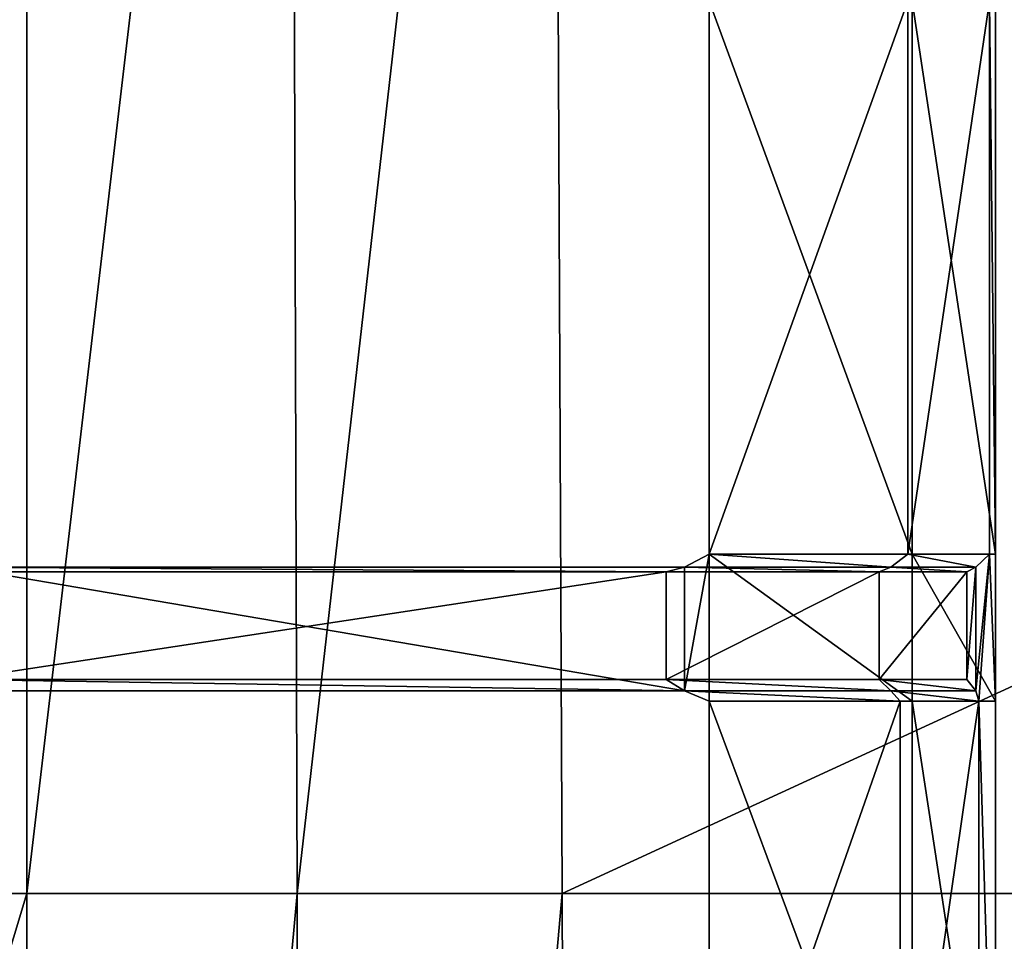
# Model space of a CAD drawing. Extents: x 0 to 31, y 0 to 21.2.
# Tile 330 of 574: x 7.7 to 10.2, y 13.2 to 15.6. Entities that reach past the tile are written whole.
import ezdxf

# ---------------------------------------------------------------- set-up
doc = ezdxf.new("R2010")
doc.units = 0
doc.header["$MEASUREMENT"] = 0
doc.layers.get('0').update_dxf_attribs({"color": 13, "linetype": 'CONTINUOUS'})
for name, color, linetype in [('CAST_IRON', 250, 'CONTINUOUS'), ('GALVANIZED_METAL', 252, 'CONTINUOUS'), ('GRATES', 250, 'CONTINUOUS')]:
    doc.layers.add(name, color=color, linetype=linetype)

# ---------------------------------------------------------------- blocks, each defined once
blk = doc.blocks.new('NGM5058UC_TRADECAD_DXF')
at = {"layer": 'CAST_IRON', "color": 0}
for p, q in [((-7.8431, 8.55555, -0.18725), (-7.8431, 2.72605, -0.18725)), ((-7.8431, 8.55555, -0.18725), (-7.8431, 2.72605, -0.18725)), ((-7.1394, 2.72605, -0.18725), (-7.1573, 8.55555, -0.18725)), ((-7.1394, 2.72605, -0.18725), (-7.1573, 8.55555, -0.18725)), ((-6.4489, 2.72605, -0.18725), (-6.4756, 8.55555, -0.18725)), ((-6.4489, 2.72605, -0.18725), (-6.4756, 8.55555, -0.18725)), ((-10.1558, 2.72605, -0.18725), (-7.8431, 2.72605, -0.18725)), ((-10.1558, 2.72605, -0.18725), (-7.8431, 2.72605, -0.18725)), ((-7.8431, 2.72605, -0.18725), (-7.8431, -4.98465, -0.18725)), ((-7.8431, 2.72605, -0.18725), (-7.8431, -4.98465, -0.18725)), ((-7.8431, 2.72605, -0.18725), (-7.1394, 2.72605, -0.18725)), ((-7.8431, 2.72605, -0.18725), (-7.1394, 2.72605, -0.18725)), ((-7.1216, -4.87565, -0.18725), (-7.1394, 2.72605, -0.18725)), ((-7.1394, 2.72605, -0.18725), (-6.4489, 2.72605, -0.18725)), ((-7.1394, 2.72605, -0.18725), (-6.4489, 2.72605, -0.18725)), ((-7.1216, -4.87565, -0.18725), (-7.1394, 2.72605, -0.18725)), ((6.1889, 2.72605, -0.18725), (-6.4489, 2.72605, -0.18725)), ((-6.4222, -4.78625, -0.18725), (-6.4489, 2.72605, -0.18725)), ((6.1889, 2.72605, -0.18725), (-6.4489, 2.72605, -0.18725)), ((-6.4222, -4.78625, -0.18725), (-6.4489, 2.72605, -0.18725))]:
    blk.add_line(p, q, dxfattribs=at)
at = {"layer": 'GRATES', "color": 0}
for p, q in [((-6.066, 5.04845, 0.98805), (-6.066, 3.60915, 0.98805)), ((-6.066, 3.60915, 0.70725), (-6.066, 5.04845, 0.70725)), ((-6.066, 3.60915, 0.70725), (-6.066, 5.04845, 0.70725)), ((-6.066, 5.04845, 0.98805), (-6.066, 3.60915, 0.98805)), ((-5.5492, 3.60915, 0.98805), (-5.5492, 5.04845, 0.98805)), ((-5.5492, 3.60915, 0.98805), (-5.5492, 5.04845, 0.98805)), ((-5.5381, 5.04845, 0.70725), (-5.5381, 3.60915, 0.70725)), ((-5.5381, 5.04845, 0.70725), (-5.5381, 3.60915, 0.70725)), ((-5.3364, 5.04845, 0.98805), (-5.3364, 3.60915, 0.98805)), ((-5.3364, 5.04845, 0.98805), (-5.3364, 3.60915, 0.98805)), ((-5.3207, 3.60915, 0.70725), (-5.3207, 5.04845, 0.70725)), ((-5.3207, 3.60915, 0.70725), (-5.3207, 5.04845, 0.70725)), ((-6.066, 3.60915, 0.98805), (-6.131, 3.57525, 1.46245)), ((-6.066, 3.60915, 0.98805), (-6.131, 3.57525, 1.46245)), ((-6.066, 3.60915, 0.98805), (-6.066, 3.60915, 0.70725)), ((-6.066, 3.60915, 0.98805), (-6.066, 3.60915, 0.70725)), ((-6.066, 3.60915, 0.98805), (-6.066, 3.22635, 0.98805)), ((-6.066, 3.22635, 0.70725), (-6.066, 3.60915, 0.70725)), ((-6.066, 3.60915, 0.98805), (-6.066, 3.22635, 0.98805)), ((-5.5381, 3.60915, 0.70725), (-6.066, 3.60915, 0.70725)), ((-6.066, 3.22635, 0.70725), (-6.066, 3.60915, 0.70725)), ((-5.5381, 3.60915, 0.70725), (-6.066, 3.60915, 0.70725)), ((-5.5492, 3.60915, 0.98805), (-6.066, 3.60915, 0.98805)), ((-5.5492, 3.60915, 0.98805), (-6.066, 3.60915, 0.98805)), ((-5.5934, 3.57525, 1.46245), (-5.5492, 3.60915, 0.98805)), ((-5.5934, 3.57525, 1.46245), (-5.5492, 3.60915, 0.98805)), ((-5.3364, 3.60915, 0.98805), (-5.5492, 3.60915, 0.98805)), ((-5.3364, 3.60915, 0.98805), (-5.5492, 3.60915, 0.98805)), ((-5.5381, 3.60915, 0.70725), (-5.3207, 3.60915, 0.70725)), ((-5.5381, 3.60915, 0.70725), (-5.3207, 3.60915, 0.70725)), ((-5.5381, 3.60915, 0.70725), (-5.5381, 3.22635, 0.70725)), ((-5.5381, 3.60915, 0.70725), (-5.5381, 3.22635, 0.70725)), ((-5.3364, 3.60915, 0.98805), (-5.372, 3.57525, 1.46245)), ((-5.372, 3.25375, 1.46245), (-5.3364, 3.60915, 0.98805)), ((-5.372, 3.25375, 1.46245), (-5.3364, 3.60915, 0.98805)), ((-5.3364, 3.60915, 0.98805), (-5.372, 3.57525, 1.46245)), ((-5.3642, 3.22635, 0.98805), (-5.3364, 3.60915, 0.98805)), ((-5.3642, 3.22635, 0.98805), (-5.3364, 3.60915, 0.98805)), ((-5.3207, 3.60915, 0.70725), (-5.3364, 3.60915, 0.98805)), ((-5.3364, 3.60915, 0.98805), (-5.3207, 3.22635, 0.70725)), ((-5.3364, 3.60915, 0.98805), (-5.3207, 3.22635, 0.70725)), ((-5.3207, 3.60915, 0.70725), (-5.3364, 3.60915, 0.98805)), ((-5.3207, 3.22635, 0.70725), (-5.3207, 3.60915, 0.70725)), ((-5.3207, 3.22635, 0.70725), (-5.3207, 3.60915, 0.70725)), ((-6.131, 3.57525, 1.46245), (-8.0218, 3.57525, 1.46245)), ((-6.131, 3.57525, 1.46245), (-8.0218, 3.57525, 1.46245)), ((-6.1781, 3.56355, 1.81375), (-6.131, 3.57525, 1.46245)), ((-6.1781, 3.56355, 1.81375), (-6.131, 3.57525, 1.46245)), ((-6.131, 3.57525, 1.46245), (-6.131, 3.25375, 1.46245)), ((-6.131, 3.57525, 1.46245), (-5.5934, 3.57525, 1.46245)), ((-6.131, 3.57525, 1.46245), (-6.131, 3.25375, 1.46245)), ((-6.131, 3.57525, 1.46245), (-5.5934, 3.57525, 1.46245)), ((-5.5934, 3.57525, 1.46245), (-5.624, 3.56355, 1.81375)), ((-5.5934, 3.57525, 1.46245), (-5.624, 3.56355, 1.81375)), ((-5.372, 3.57525, 1.46245), (-5.5934, 3.57525, 1.46245)), ((-5.372, 3.57525, 1.46245), (-5.5934, 3.57525, 1.46245)), ((-5.3958, 3.56355, 1.81375), (-5.372, 3.57525, 1.46245)), ((-5.3958, 3.56355, 1.81375), (-5.372, 3.57525, 1.46245)), ((-5.372, 3.57525, 1.46245), (-5.372, 3.25375, 1.46245)), ((-5.372, 3.57525, 1.46245), (-5.372, 3.25375, 1.46245)), ((-6.1781, 3.56355, 1.81375), (-8.0226, 3.56355, 1.81375)), ((-6.1781, 3.56355, 1.81375), (-8.0226, 3.56355, 1.81375)), ((-5.624, 3.56355, 1.81375), (-6.1781, 3.56355, 1.81375)), ((-6.1781, 3.56355, 1.81375), (-6.1781, 3.28285, 1.81375)), ((-6.1781, 3.56355, 1.81375), (-6.1781, 3.28285, 1.81375)), ((-5.624, 3.56355, 1.81375), (-6.1781, 3.56355, 1.81375)), ((-5.624, 3.28285, 1.81375), (-5.624, 3.56355, 1.81375)), ((-5.624, 3.56355, 1.81375), (-5.3958, 3.56355, 1.81375)), ((-5.624, 3.56355, 1.81375), (-5.3958, 3.56355, 1.81375)), ((-5.624, 3.28285, 1.81375), (-5.624, 3.56355, 1.81375)), ((-5.3958, 3.56355, 1.81375), (-5.3958, 3.28285, 1.81375)), ((-5.3958, 3.56355, 1.81375), (-5.3958, 3.28285, 1.81375)), ((-8.0226, 3.28285, 1.81375), (-6.1781, 3.28285, 1.81375)), ((-8.0226, 3.28285, 1.81375), (-6.1781, 3.28285, 1.81375)), ((-6.1781, 3.28285, 1.81375), (-6.131, 3.25375, 1.46245)), ((-5.624, 3.28285, 1.81375), (-6.1781, 3.28285, 1.81375)), ((-5.624, 3.28285, 1.81375), (-6.1781, 3.28285, 1.81375)), ((-6.1781, 3.28285, 1.81375), (-6.131, 3.25375, 1.46245)), ((-5.3958, 3.28285, 1.81375), (-5.624, 3.28285, 1.81375)), ((-5.3958, 3.28285, 1.81375), (-5.624, 3.28285, 1.81375)), ((-5.5934, 3.25375, 1.46245), (-5.624, 3.28285, 1.81375)), ((-5.5934, 3.25375, 1.46245), (-5.624, 3.28285, 1.81375)), ((-5.3958, 3.28285, 1.81375), (-5.372, 3.25375, 1.46245)), ((-5.3958, 3.28285, 1.81375), (-5.372, 3.25375, 1.46245)), ((-6.131, 3.25375, 1.46245), (-8.0218, 3.25375, 1.46245)), ((-6.131, 3.25375, 1.46245), (-8.0218, 3.25375, 1.46245)), ((-6.131, 3.25375, 1.46245), (-5.5934, 3.25375, 1.46245)), ((-6.066, 3.22635, 0.98805), (-6.131, 3.25375, 1.46245)), ((-6.066, 3.22635, 0.98805), (-6.131, 3.25375, 1.46245)), ((-6.131, 3.25375, 1.46245), (-5.5934, 3.25375, 1.46245)), ((-5.372, 3.25375, 1.46245), (-5.5934, 3.25375, 1.46245)), ((-5.5934, 3.25375, 1.46245), (-5.5689, 3.22635, 0.98805)), ((-5.372, 3.25375, 1.46245), (-5.5934, 3.25375, 1.46245)), ((-5.5934, 3.25375, 1.46245), (-5.5689, 3.22635, 0.98805)), ((-5.372, 3.25375, 1.46245), (-5.3642, 3.22635, 0.98805)), ((-5.372, 3.25375, 1.46245), (-5.3642, 3.22635, 0.98805)), ((-6.066, 3.22635, 0.70725), (-6.066, 3.22635, 0.98805)), ((-6.066, 3.22635, 0.98805), (-6.066, 1.80565, 0.98805)), ((-6.066, 1.80565, 0.70725), (-6.066, 3.22635, 0.70725)), ((-6.066, 3.22635, 0.70725), (-6.066, 3.22635, 0.98805)), ((-5.5689, 3.22635, 0.98805), (-6.066, 3.22635, 0.98805)), ((-5.5381, 3.22635, 0.70725), (-6.066, 3.22635, 0.70725)), ((-6.066, 1.80565, 0.70725), (-6.066, 3.22635, 0.70725)), ((-5.5381, 3.22635, 0.70725), (-6.066, 3.22635, 0.70725)), ((-6.066, 3.22635, 0.98805), (-6.066, 1.80565, 0.98805)), ((-5.5689, 3.22635, 0.98805), (-6.066, 3.22635, 0.98805)), ((-5.5689, 1.80565, 0.98805), (-5.5689, 3.22635, 0.98805)), ((-5.5689, 3.22635, 0.98805), (-5.3642, 3.22635, 0.98805)), ((-5.5689, 3.22635, 0.98805), (-5.3642, 3.22635, 0.98805)), ((-5.5689, 1.80565, 0.98805), (-5.5689, 3.22635, 0.98805)), ((-5.5381, 3.22635, 0.70725), (-5.3207, 3.22635, 0.70725)), ((-5.5381, 3.22635, 0.70725), (-5.3207, 3.22635, 0.70725)), ((-5.5381, 3.22635, 0.70725), (-5.5381, 1.80565, 0.70725)), ((-5.5381, 3.22635, 0.70725), (-5.5381, 1.80565, 0.70725)), ((-5.3642, 3.22635, 0.98805), (-5.3207, 3.22635, 0.70725)), ((-5.3642, 1.80565, 0.98805), (-5.3642, 3.22635, 0.98805)), ((-5.3642, 1.80565, 0.98805), (-5.3642, 3.22635, 0.98805)), ((-5.3642, 3.22635, 0.98805), (-5.3207, 3.22635, 0.70725)), ((-5.3207, 3.22635, 0.70725), (-5.3207, 1.80565, 0.70725)), ((-5.3207, 3.22635, 0.70725), (-5.3207, 1.80565, 0.70725))]:
    blk.add_line(p, q, dxfattribs=at)
at = {"layer": 'CAST_IRON', "color": 0}
mesh = blk.add_polyface(dxfattribs=at)
corners = [(-7.8431, 8.55555, -0.18725), (-10.1558, 2.72605, -0.18725), (-10.1559, 8.56815, -0.18725), (-7.8431, 2.72605, -0.18725)]
mesh.append_faces([[corners[k] for k in face] for face in [(0, 1, 2), (1, 0, 3)]], dxfattribs={"vtx0": -1, "color": 0})
mesh = blk.add_polyface(dxfattribs=at)
corners = [(-7.1573, 8.55555, -0.18725), (-7.8431, 2.72605, -0.18725), (-7.8431, 8.55555, -0.18725), (-7.1394, 2.72605, -0.18725)]
mesh.append_faces([[corners[k] for k in face] for face in [(0, 1, 2), (1, 0, 3)]], dxfattribs={"vtx0": -1, "color": 0})
mesh = blk.add_polyface(dxfattribs=at)
corners = [(-6.4756, 8.55555, -0.18725), (-7.1394, 2.72605, -0.18725), (-7.1573, 8.55555, -0.18725), (-6.4489, 2.72605, -0.18725)]
mesh.append_faces([[corners[k] for k in face] for face in [(0, 1, 2), (1, 0, 3)]], dxfattribs={"vtx0": -1, "color": 0})
mesh = blk.add_polyface(dxfattribs=at)
corners = [(6.2156, 8.55555, -0.18725), (-6.4489, 2.72605, -0.18725), (-6.4756, 8.55555, -0.18725), (6.1889, 2.72605, -0.18725)]
mesh.append_faces([[corners[k] for k in face] for face in [(0, 1, 2), (1, 0, 3)]], dxfattribs={"vtx0": -1, "color": 0})
mesh = blk.add_polyface(dxfattribs=at)
corners = [(-7.8431, 2.72605, -0.18725), (-10.1558, -4.95555, -0.18725), (-10.1558, 2.72605, -0.18725), (-7.8431, -4.98465, -0.18725)]
mesh.append_faces([[corners[k] for k in face] for face in [(0, 1, 2), (1, 0, 3)]], dxfattribs={"vtx0": -1, "color": 0})
mesh = blk.add_polyface(dxfattribs=at)
corners = [(-7.1394, 2.72605, -0.18725), (-7.8431, -4.98465, -0.18725), (-7.8431, 2.72605, -0.18725), (-7.1216, -4.87565, -0.18725)]
mesh.append_faces([[corners[k] for k in face] for face in [(0, 1, 2), (1, 0, 3)]], dxfattribs={"vtx0": -1, "color": 0})
mesh = blk.add_polyface(dxfattribs=at)
corners = [(-6.4489, 2.72605, -0.18725), (-7.1216, -4.87565, -0.18725), (-7.1394, 2.72605, -0.18725), (-6.4222, -4.78625, -0.18725)]
mesh.append_faces([[corners[k] for k in face] for face in [(0, 1, 2), (1, 0, 3)]], dxfattribs={"vtx0": -1, "color": 0})
mesh = blk.add_polyface(dxfattribs=at)
corners = [(6.1889, 2.72605, -0.18725), (-6.4222, -4.78625, -0.18725), (-6.4489, 2.72605, -0.18725), (6.1622, -4.78625, -0.18725)]
mesh.append_faces([[corners[k] for k in face] for face in [(0, 1, 2), (1, 0, 3)]], dxfattribs={"vtx0": -1, "color": 0})
at = {"layer": 'GALVANIZED_METAL', "color": 0}
mesh = blk.add_polyface(dxfattribs=at)
corners = [(-14.2165, -9.41305, -1.89865), (14.216, 9.40775, -1.89865), (-14.3866, -9.24295, -1.89865), (14.386, 9.23775, -1.89865)]
mesh.append_faces([[corners[k] for k in face] for face in [(0, 1, 2), (1, 0, 3)]], dxfattribs={"vtx0": -1, "color": 0})
mesh = blk.add_polyface(dxfattribs=at)
corners = [(14.216, 9.40775, -1.89865), (-14.2165, 9.40775, -1.89865), (-14.3866, -9.24295, -1.89865)]
mesh.append_faces([[corners[k] for k in face] for face in [(0, 1, 2)]], dxfattribs={"color": 0})
mesh = blk.add_polyface(dxfattribs=at)
corners = [(14.386, 9.23775, -1.89865), (-14.2165, -9.41305, -1.89865), (14.2159, -9.41295, -1.89865)]
mesh.append_faces([[corners[k] for k in face] for face in [(0, 1, 2)]], dxfattribs={"color": 0})
at = {"layer": 'GRATES', "color": 0}
mesh = blk.add_polyface(dxfattribs=at)
corners = [(-6.066, 5.04845, 0.70725), (-6.066, 3.60915, 0.98805), (-6.066, 3.60915, 0.70725), (-6.066, 5.04845, 0.98805)]
mesh.append_faces([[corners[k] for k in face] for face in [(0, 1, 2), (1, 0, 3)]], dxfattribs={"vtx0": -1, "color": 0})
mesh = blk.add_polyface(dxfattribs=at)
corners = [(-5.5381, 3.60915, 0.70725), (-6.066, 5.04845, 0.70725), (-6.066, 3.60915, 0.70725), (-5.5381, 5.04845, 0.70725)]
mesh.append_faces([[corners[k] for k in face] for face in [(0, 1, 2), (1, 0, 3)]], dxfattribs={"vtx0": -1, "color": 0})
mesh = blk.add_polyface(dxfattribs=at)
corners = [(-5.5492, 5.04845, 0.98805), (-6.066, 3.60915, 0.98805), (-6.066, 5.04845, 0.98805), (-5.5492, 3.60915, 0.98805)]
mesh.append_faces([[corners[k] for k in face] for face in [(0, 1, 2), (1, 0, 3)]], dxfattribs={"vtx0": -1, "color": 0})
mesh = blk.add_polyface(dxfattribs=at)
corners = [(-5.3364, 5.04845, 0.98805), (-5.5492, 3.60915, 0.98805), (-5.5492, 5.04845, 0.98805), (-5.3364, 3.60915, 0.98805)]
mesh.append_faces([[corners[k] for k in face] for face in [(0, 1, 2), (1, 0, 3)]], dxfattribs={"vtx0": -1, "color": 0})
mesh = blk.add_polyface(dxfattribs=at)
corners = [(-5.3207, 3.60915, 0.70725), (-5.5381, 5.04845, 0.70725), (-5.5381, 3.60915, 0.70725), (-5.3207, 5.04845, 0.70725)]
mesh.append_faces([[corners[k] for k in face] for face in [(0, 1, 2), (1, 0, 3)]], dxfattribs={"vtx0": -1, "color": 0})
mesh = blk.add_polyface(dxfattribs=at)
corners = [(-5.3364, 5.04845, 0.98805), (-5.3207, 3.60915, 0.70725), (-5.3364, 3.60915, 0.98805), (-5.3207, 5.04845, 0.70725)]
mesh.append_faces([[corners[k] for k in face] for face in [(0, 1, 2), (1, 0, 3)]], dxfattribs={"vtx0": -1, "color": 0})
mesh = blk.add_polyface(dxfattribs=at)
corners = [(-6.066, 3.60915, 0.98805), (-6.131, 3.25375, 1.46245), (-6.066, 3.22635, 0.98805), (-6.131, 3.57525, 1.46245)]
mesh.append_faces([[corners[k] for k in face] for face in [(0, 1, 2), (1, 0, 3)]], dxfattribs={"vtx0": -1, "color": 0})
mesh = blk.add_polyface(dxfattribs=at)
corners = [(-5.5934, 3.57525, 1.46245), (-6.066, 3.60915, 0.98805), (-5.5492, 3.60915, 0.98805), (-6.131, 3.57525, 1.46245)]
mesh.append_faces([[corners[k] for k in face] for face in [(0, 1, 2), (1, 0, 3)]], dxfattribs={"vtx0": -1, "color": 0})
mesh = blk.add_polyface(dxfattribs=at)
corners = [(-6.066, 3.60915, 0.70725), (-6.066, 3.22635, 0.98805), (-6.066, 3.22635, 0.70725), (-6.066, 3.60915, 0.98805)]
mesh.append_faces([[corners[k] for k in face] for face in [(0, 1, 2), (1, 0, 3)]], dxfattribs={"vtx0": -1, "color": 0})
mesh = blk.add_polyface(dxfattribs=at)
corners = [(-5.5381, 3.22635, 0.70725), (-6.066, 3.60915, 0.70725), (-6.066, 3.22635, 0.70725), (-5.5381, 3.60915, 0.70725)]
mesh.append_faces([[corners[k] for k in face] for face in [(0, 1, 2), (1, 0, 3)]], dxfattribs={"vtx0": -1, "color": 0})
mesh = blk.add_polyface(dxfattribs=at)
corners = [(-5.372, 3.57525, 1.46245), (-5.5492, 3.60915, 0.98805), (-5.3364, 3.60915, 0.98805), (-5.5934, 3.57525, 1.46245)]
mesh.append_faces([[corners[k] for k in face] for face in [(0, 1, 2), (1, 0, 3)]], dxfattribs={"vtx0": -1, "color": 0})
mesh = blk.add_polyface(dxfattribs=at)
corners = [(-5.3207, 3.22635, 0.70725), (-5.5381, 3.60915, 0.70725), (-5.5381, 3.22635, 0.70725), (-5.3207, 3.60915, 0.70725)]
mesh.append_faces([[corners[k] for k in face] for face in [(0, 1, 2), (1, 0, 3)]], dxfattribs={"vtx0": -1, "color": 0})
mesh = blk.add_polyface(dxfattribs=at)
corners = [(-5.3364, 3.60915, 0.98805), (-5.3642, 3.22635, 0.98805), (-5.372, 3.25375, 1.46245)]
mesh.append_faces([[corners[k] for k in face] for face in [(0, 1, 2)]], dxfattribs={"color": 0})
mesh = blk.add_polyface(dxfattribs=at)
corners = [(-5.3364, 3.60915, 0.98805), (-5.372, 3.25375, 1.46245), (-5.372, 3.57525, 1.46245)]
mesh.append_faces([[corners[k] for k in face] for face in [(0, 1, 2)]], dxfattribs={"color": 0})
mesh = blk.add_polyface(dxfattribs=at)
corners = [(-5.3364, 3.60915, 0.98805), (-5.3207, 3.22635, 0.70725), (-5.3642, 3.22635, 0.98805)]
mesh.append_faces([[corners[k] for k in face] for face in [(0, 1, 2)]], dxfattribs={"color": 0})
mesh = blk.add_polyface(dxfattribs=at)
corners = [(-5.3207, 3.60915, 0.70725), (-5.3207, 3.22635, 0.70725), (-5.3364, 3.60915, 0.98805)]
mesh.append_faces([[corners[k] for k in face] for face in [(0, 1, 2)]], dxfattribs={"color": 0})
mesh = blk.add_polyface(dxfattribs=at)
corners = [(-6.1781, 3.56355, 1.81375), (-8.0218, 3.57525, 1.46245), (-6.131, 3.57525, 1.46245), (-8.0226, 3.56355, 1.81375)]
mesh.append_faces([[corners[k] for k in face] for face in [(0, 1, 2), (1, 0, 3)]], dxfattribs={"vtx0": -1, "color": 0})
mesh = blk.add_polyface(dxfattribs=at)
corners = [(-6.131, 3.25375, 1.46245), (-8.0218, 3.57525, 1.46245), (-8.0218, 3.25375, 1.46245), (-6.131, 3.57525, 1.46245)]
mesh.append_faces([[corners[k] for k in face] for face in [(0, 1, 2), (1, 0, 3)]], dxfattribs={"vtx0": -1, "color": 0})
mesh = blk.add_polyface(dxfattribs=at)
corners = [(-5.624, 3.56355, 1.81375), (-6.131, 3.57525, 1.46245), (-5.5934, 3.57525, 1.46245), (-6.1781, 3.56355, 1.81375)]
mesh.append_faces([[corners[k] for k in face] for face in [(0, 1, 2), (1, 0, 3)]], dxfattribs={"vtx0": -1, "color": 0})
mesh = blk.add_polyface(dxfattribs=at)
corners = [(-5.3958, 3.56355, 1.81375), (-5.5934, 3.57525, 1.46245), (-5.372, 3.57525, 1.46245), (-5.624, 3.56355, 1.81375)]
mesh.append_faces([[corners[k] for k in face] for face in [(0, 1, 2), (1, 0, 3)]], dxfattribs={"vtx0": -1, "color": 0})
mesh = blk.add_polyface(dxfattribs=at)
corners = [(-5.3958, 3.28285, 1.81375), (-5.372, 3.57525, 1.46245), (-5.372, 3.25375, 1.46245), (-5.3958, 3.56355, 1.81375)]
mesh.append_faces([[corners[k] for k in face] for face in [(0, 1, 2), (1, 0, 3)]], dxfattribs={"vtx0": -1, "color": 0})
mesh = blk.add_polyface(dxfattribs=at)
corners = [(-6.1781, 3.56355, 1.81375), (-8.0226, 3.28285, 1.81375), (-8.0226, 3.56355, 1.81375), (-6.1781, 3.28285, 1.81375)]
mesh.append_faces([[corners[k] for k in face] for face in [(0, 1, 2), (1, 0, 3)]], dxfattribs={"vtx0": -1, "color": 0})
mesh = blk.add_polyface(dxfattribs=at)
corners = [(-5.624, 3.56355, 1.81375), (-6.1781, 3.28285, 1.81375), (-6.1781, 3.56355, 1.81375), (-5.624, 3.28285, 1.81375)]
mesh.append_faces([[corners[k] for k in face] for face in [(0, 1, 2), (1, 0, 3)]], dxfattribs={"vtx0": -1, "color": 0})
mesh = blk.add_polyface(dxfattribs=at)
corners = [(-5.3958, 3.56355, 1.81375), (-5.624, 3.28285, 1.81375), (-5.624, 3.56355, 1.81375), (-5.3958, 3.28285, 1.81375)]
mesh.append_faces([[corners[k] for k in face] for face in [(0, 1, 2), (1, 0, 3)]], dxfattribs={"vtx0": -1, "color": 0})
mesh = blk.add_polyface(dxfattribs=at)
corners = [(-8.0226, 3.28285, 1.81375), (-6.131, 3.25375, 1.46245), (-8.0218, 3.25375, 1.46245), (-6.1781, 3.28285, 1.81375)]
mesh.append_faces([[corners[k] for k in face] for face in [(0, 1, 2), (1, 0, 3)]], dxfattribs={"vtx0": -1, "color": 0})
mesh = blk.add_polyface(dxfattribs=at)
corners = [(-6.1781, 3.28285, 1.81375), (-5.5934, 3.25375, 1.46245), (-6.131, 3.25375, 1.46245), (-5.624, 3.28285, 1.81375)]
mesh.append_faces([[corners[k] for k in face] for face in [(0, 1, 2), (1, 0, 3)]], dxfattribs={"vtx0": -1, "color": 0})
mesh = blk.add_polyface(dxfattribs=at)
corners = [(-5.624, 3.28285, 1.81375), (-5.372, 3.25375, 1.46245), (-5.5934, 3.25375, 1.46245), (-5.3958, 3.28285, 1.81375)]
mesh.append_faces([[corners[k] for k in face] for face in [(0, 1, 2), (1, 0, 3)]], dxfattribs={"vtx0": -1, "color": 0})
mesh = blk.add_polyface(dxfattribs=at)
corners = [(-6.131, 3.25375, 1.46245), (-5.5689, 3.22635, 0.98805), (-6.066, 3.22635, 0.98805), (-5.5934, 3.25375, 1.46245)]
mesh.append_faces([[corners[k] for k in face] for face in [(0, 1, 2), (1, 0, 3)]], dxfattribs={"vtx0": -1, "color": 0})
mesh = blk.add_polyface(dxfattribs=at)
corners = [(-5.5934, 3.25375, 1.46245), (-5.3642, 3.22635, 0.98805), (-5.5689, 3.22635, 0.98805), (-5.372, 3.25375, 1.46245)]
mesh.append_faces([[corners[k] for k in face] for face in [(0, 1, 2), (1, 0, 3)]], dxfattribs={"vtx0": -1, "color": 0})
mesh = blk.add_polyface(dxfattribs=at)
corners = [(-6.066, 3.22635, 0.70725), (-6.066, 1.80565, 0.98805), (-6.066, 1.80565, 0.70725), (-6.066, 3.22635, 0.98805)]
mesh.append_faces([[corners[k] for k in face] for face in [(0, 1, 2), (1, 0, 3)]], dxfattribs={"vtx0": -1, "color": 0})
mesh = blk.add_polyface(dxfattribs=at)
corners = [(-5.5381, 1.80565, 0.70725), (-6.066, 3.22635, 0.70725), (-6.066, 1.80565, 0.70725), (-5.5381, 3.22635, 0.70725)]
mesh.append_faces([[corners[k] for k in face] for face in [(0, 1, 2), (1, 0, 3)]], dxfattribs={"vtx0": -1, "color": 0})
mesh = blk.add_polyface(dxfattribs=at)
corners = [(-5.5689, 3.22635, 0.98805), (-6.066, 1.80565, 0.98805), (-6.066, 3.22635, 0.98805), (-5.5689, 1.80565, 0.98805)]
mesh.append_faces([[corners[k] for k in face] for face in [(0, 1, 2), (1, 0, 3)]], dxfattribs={"vtx0": -1, "color": 0})
mesh = blk.add_polyface(dxfattribs=at)
corners = [(-5.3642, 3.22635, 0.98805), (-5.5689, 1.80565, 0.98805), (-5.5689, 3.22635, 0.98805), (-5.3642, 1.80565, 0.98805)]
mesh.append_faces([[corners[k] for k in face] for face in [(0, 1, 2), (1, 0, 3)]], dxfattribs={"vtx0": -1, "color": 0})
mesh = blk.add_polyface(dxfattribs=at)
corners = [(-5.3207, 1.80565, 0.70725), (-5.5381, 3.22635, 0.70725), (-5.5381, 1.80565, 0.70725), (-5.3207, 3.22635, 0.70725)]
mesh.append_faces([[corners[k] for k in face] for face in [(0, 1, 2), (1, 0, 3)]], dxfattribs={"vtx0": -1, "color": 0})
mesh = blk.add_polyface(dxfattribs=at)
corners = [(-5.3642, 3.22635, 0.98805), (-5.3207, 1.80565, 0.70725), (-5.3642, 1.80565, 0.98805), (-5.3207, 3.22635, 0.70725)]
mesh.append_faces([[corners[k] for k in face] for face in [(0, 1, 2), (1, 0, 3)]], dxfattribs={"vtx0": -1, "color": 0})
blk = doc.blocks.new('NGM5058UC_TRADECAD_DWG')
at = {"color": 0}
blk.add_blockref('NGM5058UC_TRADECAD_DXF', (15.5194, 10.62185, 1.89865), dxfattribs=at)

msp = doc.modelspace()

# ---------------------------------------------------------------- block references
at = {"color": 0}
msp.add_blockref('NGM5058UC_TRADECAD_DWG', (0, 0), dxfattribs=at)

doc.saveas('drawing.dxf')
